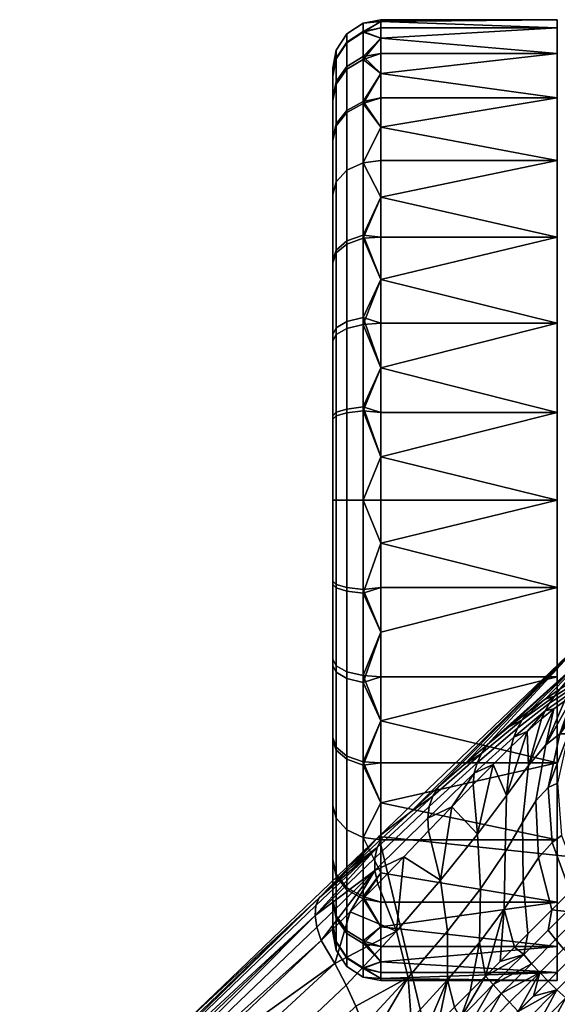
# Model space of a CAD drawing. Header units: millimetres. Extents: x -302 to 302, y -261 to 296.
# Tile 477 of 483: x 203 to 237, y 234 to 296. Entities that reach past the tile are written whole.
import ezdxf

# ---------------------------------------------------------------- set-up
doc = ezdxf.new("R2010")
doc.units = ezdxf.units.MM
for name, color, linetype in [('kolecka', 250, 'Continuous'), ('koleckadisk', 7, 'Continuous'), ('podnoz', 7, 'Continuous')]:
    doc.layers.add(name, color=color, linetype=linetype)

msp = doc.modelspace()

# ---------------------------------------------------------------- meshes
at = {"layer": 'kolecka'}
mesh = msp.add_polyface(dxfattribs=at)
corners = [(223.366, 286.58, 9.407), (224.383, 287.052, 8.935), (224.383, 282.537, 5.232), (223.366, 282.166, 5.787), (223.366, 290.326, 14.013), (224.383, 290.885, 13.646), (222.698, 289.476, 14.571), (222.698, 285.861, 10.127), (222.487, 288.553, 15.177), (222.487, 285.08, 10.907), (223.366, 293.065, 19.28), (224.383, 293.686, 19.034), (222.698, 292.119, 19.654), (222.487, 291.093, 20.061), (223.366, 294.592, 24.544), (224.383, 295.248, 24.419), (222.698, 293.593, 24.734), (222.487, 292.509, 24.941), (223.366, 295.11, 30), (224.383, 295.778, 30), (222.698, 294.093, 30), (222.487, 292.988, 30), (223.366, 294.548, 35.681), (224.383, 295.203, 35.812), (222.698, 293.551, 35.483), (222.487, 292.468, 35.267), (223.366, 292.893, 41.145), (224.383, 293.51, 41.4), (222.698, 291.953, 40.755), (222.487, 290.933, 40.333), (223.366, 290.2, 46.178), (224.383, 290.756, 46.549), (222.698, 289.354, 45.613), (222.487, 288.436, 45), (223.366, 286.58, 50.593), (224.383, 287.052, 51.065), (222.698, 285.861, 49.873), (222.487, 285.08, 49.093), (223.366, 281.975, 54.34), (224.383, 282.342, 54.898), (225.487, 284.896, 6.709), (225.487, 289.278, 11.091), (225.487, 294.829, 21.745), (225.487, 295.866, 27.304), (225.487, 294.829, 38.255), (225.487, 292.636, 43.779), (225.487, 295.866, 32.696), (225.487, 292.636, 16.221), (225.487, 284.896, 53.291), (225.487, 287.201, 51.213), (225.487, 289.278, 48.909)]
mesh.append_faces([[corners[k] for k in face] for face in [(0, 1, 2, 3), (4, 5, 1, 0), (6, 4, 0, 7), (8, 6, 7, 9), (10, 11, 5, 4), (12, 10, 4, 6), (13, 12, 6, 8), (14, 15, 11, 10), (16, 14, 10, 12), (17, 16, 12, 13), (18, 19, 15, 14), (20, 18, 14, 16), (21, 20, 16, 17), (22, 23, 19, 18), (24, 22, 18, 20), (25, 24, 20, 21), (26, 27, 23, 22), (28, 26, 22, 24), (29, 28, 24, 25), (30, 31, 27, 26), (32, 30, 26, 28), (33, 32, 28, 29), (34, 35, 31, 30), (36, 34, 30, 32), (37, 36, 32, 33), (38, 39, 35, 34), (1, 40, 2, 2), (5, 41, 1, 1), (15, 42, 11, 11), (19, 43, 15, 15), (27, 44, 23, 23), (31, 45, 27, 27), (19, 23, 46, 46), (5, 11, 47, 47), (39, 48, 35, 35), (35, 49, 50, 31)]])
mesh = msp.add_polyface(dxfattribs=at)
corners = [(236.487, 282.404, 4.89), (225.487, 282.404, 4.89), (225.487, 284.896, 6.709), (225.487, 279.766, 3.351), (225.487, 277.03, 2.106), (236.487, 277.03, 2.106), (225.487, 274.242, 1.158), (236.487, 287.201, 8.787), (225.487, 287.201, 8.787), (225.487, 289.278, 11.091), (236.487, 291.097, 13.584), (225.487, 291.097, 13.584), (225.487, 292.636, 16.221), (236.487, 293.881, 18.957), (225.487, 293.881, 18.957), (236.487, 295.487, 24.541), (225.487, 294.829, 21.745), (225.487, 295.487, 24.541), (236.487, 295.487, 35.459), (225.487, 295.866, 32.696), (225.487, 295.487, 35.459), (225.487, 295.987, 30), (236.487, 295.987, 30), (225.487, 295.866, 27.304), (236.487, 293.881, 41.043), (225.487, 294.829, 38.255), (225.487, 293.881, 41.043), (224.383, 282.537, 5.232), (224.383, 287.052, 8.935), (224.383, 290.885, 13.646), (224.383, 293.686, 19.034), (224.383, 295.248, 24.419), (224.383, 295.778, 30), (224.383, 295.203, 35.812), (224.383, 293.51, 41.4), (224.383, 290.756, 46.549), (225.487, 291.097, 46.416), (225.487, 292.636, 43.779), (225.487, 289.278, 48.909), (224.383, 287.052, 51.065), (225.487, 284.896, 53.291), (225.487, 287.201, 51.213), (224.383, 282.342, 54.898), (225.487, 282.404, 55.11), (224.383, 276.953, 57.698), (225.487, 277.03, 57.894), (225.487, 279.766, 56.649), (225.487, 274.242, 58.842), (224.383, 271.569, 59.261), (225.487, 268.683, 59.879), (225.487, 271.446, 59.499)]
mesh.append_faces([[corners[k] for k in face] for face in [(0, 1, 2, 2), (0, 3, 1, 1), (4, 5, 6, 6), (7, 2, 8, 8), (7, 8, 9, 9), (10, 11, 12, 12), (13, 12, 14, 14), (11, 10, 9, 9), (15, 16, 17, 17), (18, 19, 20, 20), (21, 22, 23, 23), (24, 25, 26, 26), (27, 2, 1, 1), (28, 8, 2, 2), (29, 11, 9, 9), (29, 12, 11, 11), (28, 9, 8, 8), (27, 1, 3, 3), (30, 16, 14, 14), (31, 17, 16, 16), (32, 21, 23, 23), (32, 19, 21, 21), (31, 23, 17, 17), (33, 25, 20, 20), (34, 26, 25, 25), (35, 36, 37, 37), (35, 38, 36, 36), (34, 37, 26, 26), (33, 20, 19, 19), (30, 14, 12, 12), (39, 40, 41, 41), (42, 43, 40, 40), (44, 45, 46, 46), (44, 47, 45, 45), (42, 46, 43, 43), (48, 49, 50, 50)]])
mesh = msp.add_polyface(dxfattribs=at)
corners = [(236.487, 265.987), (225.487, 268.683, 0.121), (225.487, 271.446, 0.501), (236.487, 271.446, 0.501), (225.487, 274.242, 1.158), (236.487, 277.03, 2.106), (225.487, 277.03, 2.106), (225.487, 279.766, 3.351), (236.487, 282.404, 4.89), (236.487, 287.201, 8.787), (225.487, 284.896, 6.709), (236.487, 291.097, 13.584), (225.487, 289.278, 11.091), (236.487, 293.881, 18.957), (225.487, 292.636, 16.221), (236.487, 295.487, 24.541), (225.487, 295.487, 24.541), (225.487, 295.866, 27.304), (236.487, 295.987, 30), (225.487, 295.987, 30), (225.487, 295.866, 32.696), (236.487, 295.487, 35.459), (225.487, 293.881, 18.957), (225.487, 294.829, 21.745), (236.487, 293.881, 41.043), (225.487, 293.881, 41.043), (225.487, 292.636, 43.779), (236.487, 291.097, 46.416), (225.487, 291.097, 46.416), (225.487, 289.278, 48.909), (236.487, 287.201, 51.213), (236.487, 282.404, 55.11), (225.487, 282.404, 55.11), (225.487, 279.766, 56.649), (236.487, 277.03, 57.894), (225.487, 277.03, 57.894), (225.487, 274.242, 58.842), (236.487, 271.446, 59.499), (225.487, 287.201, 51.213), (225.487, 284.896, 53.291), (225.487, 295.487, 35.459), (225.487, 294.829, 38.255), (225.487, 268.683, 59.879), (225.487, 265.987, 60), (236.487, 265.987, 60), (225.487, 271.446, 59.499), (236.487, 282.404, 4.89), (236.487, 271.446, 0.501), (236.487, 277.03, 2.106), (236.487, 287.201, 8.787), (236.487, 291.097, 13.584), (236.487, 295.487, 24.541), (236.487, 293.881, 18.957), (236.487, 295.487, 35.459), (236.487, 295.987, 30), (236.487, 271.446, 59.499), (236.487, 282.404, 55.11), (236.487, 277.03, 57.894), (236.487, 265.987, 60), (236.487, 260.529, 59.499), (236.487, 291.097, 46.416), (236.487, 293.881, 41.043), (236.487, 287.201, 51.213), (258.487, 249.571, 55.11), (258.487, 260.529, 59.499), (258.487, 282.404, 55.11)]
mesh.append_faces([[corners[k] for k in face] for face in [(0, 1, 2, 3), (3, 2, 4, 5), (5, 6, 7, 8), (9, 8, 10, 10), (11, 9, 12, 12), (13, 11, 14, 14), (15, 16, 17, 18), (18, 19, 20, 21), (13, 22, 23, 15), (24, 25, 26, 27), (27, 28, 29, 30), (31, 32, 33, 34), (34, 35, 36, 37), (30, 38, 39, 31), (21, 40, 41, 24), (37, 42, 43, 44), (30, 29, 38, 38), (28, 27, 26, 26), (31, 39, 32, 32), (37, 45, 42, 42), (45, 37, 36, 36), (35, 34, 33, 33), (46, 47, 48, 48), (49, 50, 46, 46), (51, 50, 52, 52), (53, 46, 51, 51), (50, 51, 46, 46), (54, 53, 51, 51), (55, 56, 57, 57), (58, 59, 55, 55), (59, 56, 55, 55), (60, 53, 61, 61), (60, 62, 56, 56), (53, 60, 56, 56), (56, 46, 53, 53), (63, 64, 65, 65)]])
mesh = msp.add_polyface(dxfattribs=at)
corners = [(223.366, 271.668, 1.439), (224.383, 271.799, 0.783), (224.383, 265.987, 0.211), (223.366, 265.987, 0.879), (222.698, 271.47, 2.436), (222.698, 265.987, 1.896), (222.487, 271.255, 3.519), (222.487, 265.987, 3), (223.366, 277.132, 3.095), (224.383, 277.388, 2.477), (222.698, 276.743, 4.034), (222.487, 276.32, 5.054), (223.366, 282.166, 5.787), (224.383, 282.537, 5.232), (222.698, 281.601, 6.633), (222.487, 280.988, 7.551), (222.698, 285.861, 10.127), (223.366, 286.58, 9.407), (222.487, 285.08, 10.907), (222.698, 281.417, 53.49), (223.366, 281.975, 54.34), (223.366, 286.58, 50.593), (222.698, 285.861, 49.873), (222.487, 280.81, 52.567), (222.487, 285.08, 49.093), (223.366, 276.707, 57.077), (224.383, 276.953, 57.698), (224.383, 282.342, 54.898), (222.698, 276.333, 56.131), (222.487, 275.926, 55.104), (223.366, 271.444, 58.605), (224.383, 271.569, 59.261), (222.698, 271.253, 57.606), (222.487, 271.046, 56.521), (223.366, 265.987, 59.122), (224.383, 265.987, 59.79), (222.698, 265.987, 58.105), (222.487, 265.987, 57.001), (225.487, 268.683, 0.121), (225.487, 265.987), (225.487, 271.446, 0.501), (225.487, 277.03, 2.106), (225.487, 274.242, 1.158), (225.487, 279.766, 3.351), (225.487, 279.766, 56.649), (225.487, 265.987, 60), (225.487, 268.683, 59.879), (225.487, 274.242, 58.842), (225.487, 271.446, 59.499)]
mesh.append_faces([[corners[k] for k in face] for face in [(0, 1, 2, 3), (4, 0, 3, 5), (6, 4, 5, 7), (8, 9, 1, 0), (10, 8, 0, 4), (11, 10, 4, 6), (12, 13, 9, 8), (14, 12, 8, 10), (15, 14, 10, 11), (16, 17, 12, 14), (18, 16, 14, 15), (19, 20, 21, 22), (23, 19, 22, 24), (25, 26, 27, 20), (28, 25, 20, 19), (29, 28, 19, 23), (30, 31, 26, 25), (32, 30, 25, 28), (33, 32, 28, 29), (34, 35, 31, 30), (36, 34, 30, 32), (37, 36, 32, 33), (2, 38, 39, 39), (1, 40, 38, 38), (9, 41, 42, 42), (9, 43, 41, 41), (1, 42, 40, 40), (1, 38, 2, 2), (9, 42, 1, 1), (9, 13, 43, 43), (26, 44, 27, 27), (45, 46, 35, 35), (31, 35, 46, 46), (47, 26, 31, 31), (48, 47, 31, 31)]])
mesh = msp.add_polyface(dxfattribs=at)
corners = [(225.487, 268.683, 0.121), (236.487, 265.987), (225.487, 265.987), (225.487, 265.987, 60), (225.487, 263.292, 59.879), (236.487, 265.987, 60), (236.487, 260.529, 59.499), (225.487, 260.529, 59.499), (225.487, 257.733, 58.842), (225.487, 254.945, 57.894), (236.487, 254.945, 57.894), (236.487, 254.945, 2.106), (225.487, 254.945, 2.106), (225.487, 257.733, 1.158), (236.487, 260.529, 0.501), (225.487, 260.529, 0.501), (225.487, 263.292, 0.121), (223.366, 260.306, 58.561), (224.383, 260.176, 59.216), (224.383, 265.987, 59.79), (223.366, 265.987, 59.122), (222.698, 260.505, 57.563), (222.698, 265.987, 58.105), (222.487, 260.72, 56.48), (222.487, 265.987, 57.001), (223.366, 254.843, 56.906), (224.383, 254.587, 57.523), (222.698, 255.232, 55.966), (222.487, 255.655, 54.946), (223.366, 260.531, 1.395), (224.383, 260.406, 0.738), (224.383, 255.022, 2.302), (223.366, 255.268, 2.923), (222.698, 260.722, 2.394), (222.698, 255.642, 3.869), (222.487, 260.929, 3.478), (222.487, 256.049, 4.895), (223.366, 265.987, 0.879), (224.383, 265.987, 0.211), (222.698, 265.987, 1.896), (222.487, 265.987, 3), (236.487, 271.446, 0.501), (236.487, 249.571, 4.89), (236.487, 260.529, 0.501), (236.487, 249.571, 55.11), (236.487, 282.404, 4.89), (236.487, 282.404, 55.11), (236.487, 260.529, 59.499), (236.487, 265.987)]
mesh.append_faces([[corners[k] for k in face] for face in [(0, 1, 2, 2), (3, 4, 5, 5), (6, 5, 4, 4), (6, 4, 7, 7), (6, 8, 9, 10), (6, 7, 8, 8), (11, 12, 13, 14), (14, 15, 16, 1), (14, 13, 15, 15), (1, 16, 2, 2), (17, 18, 19, 20), (21, 17, 20, 22), (23, 21, 22, 24), (25, 26, 18, 17), (27, 25, 17, 21), (28, 27, 21, 23), (29, 30, 31, 32), (33, 29, 32, 34), (35, 33, 34, 36), (37, 38, 30, 29), (39, 37, 29, 33), (40, 39, 33, 35), (18, 7, 4, 4), (18, 8, 7, 7), (26, 9, 8, 8), (18, 4, 19, 19), (26, 8, 18, 18), (30, 15, 13, 13), (38, 2, 16, 16), (38, 16, 15, 30), (13, 31, 30, 30), (3, 19, 4, 4), (41, 42, 43, 43), (44, 42, 45, 45), (44, 46, 47, 47), (48, 41, 43, 43)]])
mesh = msp.add_polyface(dxfattribs=at)
corners = [(236.487, 282.404, 4.89), (236.487, 282.404, 55.11), (236.487, 249.571, 55.11), (236.487, 271.446, 0.501), (236.487, 249.571, 4.89), (258.487, 260.529, 59.499), (269.487, 263.292, 59.879), (258.487, 265.987, 60), (258.487, 254.945, 57.894), (269.487, 254.945, 57.894), (269.487, 257.733, 58.842), (258.487, 249.571, 55.11), (269.487, 252.208, 56.649), (258.487, 244.774, 51.213), (269.487, 247.078, 53.291), (269.487, 249.571, 55.11), (269.487, 244.774, 51.213), (258.487, 240.877, 46.416), (269.487, 242.697, 48.909), (258.487, 238.094, 41.043), (269.487, 239.339, 43.779), (269.487, 240.877, 46.416), (258.487, 236.488, 35.459), (258.487, 235.987, 30), (269.487, 236.109, 32.696), (269.487, 236.488, 35.459), (258.487, 236.488, 24.541), (269.487, 236.109, 27.304), (269.487, 235.987, 30), (269.487, 237.146, 38.255), (269.487, 238.094, 41.043), (258.487, 238.094, 18.957), (258.487, 240.877, 13.584), (269.487, 239.339, 16.221), (269.487, 238.094, 18.957), (258.487, 244.774, 8.787), (269.487, 244.774, 8.787), (269.487, 242.697, 11.091), (258.487, 249.571, 4.89), (258.487, 254.945, 2.106), (269.487, 252.208, 3.351), (269.487, 249.571, 4.89), (258.487, 260.529, 0.501), (269.487, 257.733, 1.158), (269.487, 254.945, 2.106), (269.487, 247.078, 6.709), (269.487, 237.146, 21.745), (269.487, 236.488, 24.541), (258.487, 265.987), (269.487, 263.292, 0.121), (269.487, 260.529, 0.501), (269.487, 240.877, 13.584), (258.487, 249.571, 4.89), (258.487, 240.877, 13.584), (258.487, 236.488, 24.541), (258.487, 238.094, 18.957), (258.487, 244.774, 8.787), (258.487, 271.446, 0.501), (258.487, 260.529, 0.501), (258.487, 254.945, 2.106), (258.487, 249.571, 55.11), (258.487, 282.404, 4.89), (258.487, 236.488, 35.459), (258.487, 240.877, 46.416), (258.487, 238.094, 41.043), (258.487, 235.987, 30), (258.487, 244.774, 51.213), (258.487, 254.945, 57.894), (258.487, 260.529, 59.499), (258.487, 265.987, 60), (258.487, 271.446, 59.499)]
mesh.append_faces([[corners[k] for k in face] for face in [(0, 1, 2, 2), (3, 0, 4, 4), (5, 6, 7, 7), (5, 8, 9, 10), (8, 11, 12, 9), (11, 13, 14, 15), (16, 14, 13, 13), (13, 17, 18, 16), (17, 19, 20, 21), (22, 23, 24, 25), (23, 26, 27, 28), (19, 22, 29, 30), (31, 32, 33, 34), (32, 35, 36, 37), (38, 39, 40, 41), (39, 42, 43, 44), (35, 38, 45, 36), (26, 31, 46, 47), (42, 48, 49, 50), (25, 29, 22, 22), (37, 51, 32, 32), (52, 53, 54, 54), (53, 55, 54, 54), (52, 56, 53, 53), (57, 58, 52, 52), (58, 59, 52, 52), (54, 60, 52, 52), (60, 61, 52, 52), (60, 62, 63, 63), (62, 64, 63, 63), (62, 54, 65, 65), (60, 63, 66, 66), (60, 67, 68, 68), (62, 60, 54, 54), (69, 70, 68, 68)]])
mesh = msp.add_polyface(dxfattribs=at)
corners = [(236.487, 254.945, 57.894), (225.487, 254.945, 57.894), (225.487, 252.208, 56.649), (236.487, 249.571, 55.11), (225.487, 249.571, 55.11), (225.487, 247.078, 53.291), (236.487, 244.774, 51.213), (225.487, 244.774, 51.213), (236.487, 249.571, 4.89), (225.487, 249.571, 4.89), (225.487, 252.208, 3.351), (236.487, 254.945, 2.106), (236.487, 244.774, 8.787), (225.487, 244.774, 8.787), (225.487, 247.078, 6.709), (225.487, 254.945, 2.106), (223.366, 249.809, 54.213), (224.383, 249.438, 54.768), (224.383, 254.587, 57.523), (223.366, 254.843, 56.906), (222.698, 250.374, 53.367), (222.698, 255.232, 55.966), (222.487, 250.988, 52.449), (222.487, 255.655, 54.946), (223.366, 245.395, 50.593), (224.383, 244.922, 51.065), (222.698, 246.114, 49.873), (222.487, 246.895, 49.092), (223.366, 250, 5.66), (224.383, 249.633, 5.102), (224.383, 244.922, 8.935), (223.366, 245.395, 9.407), (222.698, 250.558, 6.51), (222.698, 246.114, 10.127), (222.487, 251.164, 7.433), (222.487, 246.895, 10.907), (223.366, 255.268, 2.923), (224.383, 255.022, 2.302), (222.698, 255.642, 3.869), (222.487, 256.049, 4.895), (225.487, 257.733, 1.158), (236.487, 249.571, 4.89), (236.487, 240.877, 13.584), (236.487, 244.774, 8.787), (236.487, 260.529, 0.501), (236.487, 254.945, 2.106), (236.487, 236.488, 24.541), (236.487, 249.571, 55.11), (236.487, 260.529, 59.499), (236.487, 254.945, 57.894)]
mesh.append_faces([[corners[k] for k in face] for face in [(0, 1, 2, 3), (3, 4, 5, 6), (3, 2, 4, 4), (7, 6, 5, 5), (8, 9, 10, 11), (12, 13, 14, 8), (11, 10, 15, 15), (9, 8, 14, 14), (16, 17, 18, 19), (20, 16, 19, 21), (22, 20, 21, 23), (24, 25, 17, 16), (26, 24, 16, 20), (27, 26, 20, 22), (28, 29, 30, 31), (32, 28, 31, 33), (34, 32, 33, 35), (36, 37, 29, 28), (38, 36, 28, 32), (39, 38, 32, 34), (18, 2, 1, 1), (17, 4, 2, 2), (25, 7, 5, 5), (17, 5, 4, 4), (25, 5, 17, 17), (18, 17, 2, 2), (29, 9, 14, 14), (29, 10, 9, 9), (37, 40, 15, 15), (37, 15, 10, 10), (29, 14, 13, 30), (37, 10, 29, 29), (41, 42, 43, 43), (44, 41, 45, 45), (46, 41, 47, 47), (47, 48, 49, 49)]])
mesh = msp.add_polyface(dxfattribs=at)
corners = [(236.487, 244.774, 51.213), (225.487, 244.774, 51.213), (225.487, 242.697, 48.909), (236.487, 240.877, 46.416), (225.487, 240.877, 46.416), (225.487, 239.339, 43.779), (236.487, 238.094, 41.043), (236.487, 236.488, 35.459), (225.487, 236.488, 35.459), (225.487, 236.109, 32.696), (236.487, 235.987, 30), (225.487, 235.987, 30), (225.487, 236.109, 27.304), (236.487, 236.488, 24.541), (225.487, 238.094, 41.043), (225.487, 237.146, 38.255), (236.487, 238.094, 18.957), (225.487, 238.094, 18.957), (225.487, 239.339, 16.221), (236.487, 240.877, 13.584), (225.487, 242.697, 11.091), (225.487, 244.774, 8.787), (236.487, 244.774, 8.787), (225.487, 236.488, 24.541), (225.487, 237.146, 21.745), (225.487, 240.877, 13.584), (224.383, 241.089, 46.354), (224.383, 236.726, 35.582), (224.383, 236.197, 30), (224.383, 236.771, 24.188), (224.383, 238.465, 18.6), (224.383, 241.219, 13.451), (224.383, 244.922, 8.935), (224.383, 238.289, 40.966), (236.487, 249.571, 4.89), (236.487, 236.488, 24.541), (236.487, 240.877, 13.584), (236.487, 238.094, 18.957), (236.487, 249.571, 55.11), (236.487, 240.877, 46.416), (236.487, 236.488, 35.459), (236.487, 238.094, 41.043), (236.487, 235.987, 30), (236.487, 244.774, 51.213)]
mesh.append_faces([[corners[k] for k in face] for face in [(0, 1, 2, 3), (3, 4, 5, 6), (7, 8, 9, 10), (10, 11, 12, 13), (6, 14, 15, 7), (16, 17, 18, 19), (19, 20, 21, 22), (13, 23, 24, 16), (3, 2, 4, 4), (6, 5, 14, 14), (10, 9, 11, 11), (13, 12, 23, 23), (8, 7, 15, 15), (19, 18, 25, 25), (20, 19, 25, 25), (17, 16, 24, 24), (26, 4, 2, 2), (27, 8, 15, 15), (27, 9, 8, 8), (28, 12, 11, 11), (29, 23, 12, 12), (28, 11, 9, 9), (30, 17, 24, 24), (30, 18, 17, 17), (31, 20, 25, 25), (32, 21, 20, 20), (31, 25, 18, 18), (29, 24, 23, 23), (33, 15, 14, 14), (34, 35, 36, 36), (36, 35, 37, 37), (38, 39, 40, 40), (40, 39, 41, 41), (40, 42, 35, 35), (38, 43, 39, 39), (40, 35, 38, 38)]])
mesh = msp.add_polyface(dxfattribs=at)
corners = [(223.366, 241.648, 45.988), (224.383, 241.089, 46.354), (224.383, 244.922, 51.065), (223.366, 245.395, 50.593), (222.698, 242.498, 45.429), (222.698, 246.114, 49.873), (222.487, 243.421, 44.823), (222.487, 246.895, 49.092), (223.366, 238.911, 40.72), (224.383, 238.289, 40.966), (222.698, 239.856, 40.345), (222.487, 240.883, 39.939), (223.366, 237.382, 35.456), (224.383, 236.726, 35.582), (222.698, 238.381, 35.266), (222.487, 239.466, 35.059), (223.366, 236.865, 30), (224.383, 236.197, 30), (222.698, 237.882, 30), (222.487, 238.987, 30), (223.366, 237.427, 24.319), (224.383, 236.771, 24.188), (222.698, 238.424, 24.517), (222.487, 239.507, 24.733), (223.366, 239.082, 18.855), (224.383, 238.465, 18.6), (222.698, 240.021, 19.245), (222.487, 241.042, 19.667), (223.366, 241.775, 13.822), (224.383, 241.219, 13.451), (222.698, 242.62, 14.387), (222.487, 243.538, 15), (223.366, 245.395, 9.407), (224.383, 244.922, 8.935), (222.698, 246.114, 10.127), (222.487, 246.895, 10.907), (225.487, 242.697, 48.909), (225.487, 244.774, 51.213), (225.487, 239.339, 43.779), (225.487, 240.877, 46.416), (225.487, 238.094, 41.043), (225.487, 237.146, 38.255), (225.487, 236.109, 32.696), (225.487, 237.146, 21.745), (225.487, 239.339, 16.221), (225.487, 236.109, 27.304), (225.487, 242.697, 11.091)]
mesh.append_faces([[corners[k] for k in face] for face in [(0, 1, 2, 3), (4, 0, 3, 5), (6, 4, 5, 7), (8, 9, 1, 0), (10, 8, 0, 4), (11, 10, 4, 6), (12, 13, 9, 8), (14, 12, 8, 10), (15, 14, 10, 11), (16, 17, 13, 12), (18, 16, 12, 14), (19, 18, 14, 15), (20, 21, 17, 16), (22, 20, 16, 18), (23, 22, 18, 19), (24, 25, 21, 20), (26, 24, 20, 22), (27, 26, 22, 23), (28, 29, 25, 24), (30, 28, 24, 26), (31, 30, 26, 27), (32, 33, 29, 28), (34, 32, 28, 30), (35, 34, 30, 31), (2, 36, 37, 37), (1, 38, 39, 39), (9, 40, 38, 38), (1, 36, 2, 2), (13, 41, 9, 9), (17, 42, 13, 13), (25, 43, 21, 21), (29, 44, 25, 25), (17, 21, 45, 45), (1, 9, 38, 38), (46, 29, 33, 33)]])
at = {"layer": 'koleckadisk'}
mesh = msp.add_polyface(dxfattribs=at)
corners = [(272.487, 239.507, 24.733), (272.487, 241.042, 19.667), (272.487, 243.538, 15), (272.487, 238.987, 30), (272.487, 239.466, 35.059), (272.487, 251.164, 7.433), (272.487, 256.049, 4.895), (272.487, 260.929, 3.478), (272.487, 246.895, 10.907), (272.487, 260.72, 56.48), (272.487, 280.987, 7.551), (272.487, 243.421, 44.823), (272.487, 240.883, 39.939), (272.487, 250.988, 52.449), (272.487, 246.895, 49.092), (272.487, 255.655, 54.946), (272.487, 265.987, 57.001), (272.487, 271.046, 56.521), (272.487, 271.255, 3.519), (272.487, 276.32, 5.054), (272.487, 288.553, 15.177), (272.487, 292.508, 24.941), (272.487, 291.093, 20.061), (272.487, 285.08, 10.907), (272.487, 292.468, 35.267), (272.487, 280.81, 52.567), (272.487, 288.436, 45), (272.487, 285.08, 49.093), (272.487, 275.926, 55.104), (272.487, 290.933, 40.333), (272.487, 292.988, 30), (272.487, 265.987, 3), (222.487, 239.507, 24.733), (222.487, 243.538, 15), (222.487, 241.042, 19.667), (222.487, 238.987, 30), (222.487, 239.466, 35.059), (222.487, 251.164, 7.433), (222.487, 260.929, 3.478), (222.487, 256.049, 4.895), (222.487, 246.895, 10.907), (222.487, 260.72, 56.48), (222.487, 280.987, 7.551), (222.487, 243.421, 44.823), (222.487, 240.883, 39.939), (222.487, 246.895, 49.092), (222.487, 250.988, 52.449), (222.487, 255.655, 54.946), (222.487, 265.987, 57.001), (222.487, 271.046, 56.521), (222.487, 271.255, 3.519), (222.487, 276.32, 5.054), (222.487, 292.508, 24.941), (222.487, 288.553, 15.177), (222.487, 291.093, 20.061), (222.487, 285.08, 10.907), (222.487, 292.468, 35.267), (222.487, 280.81, 52.567), (222.487, 285.08, 49.093), (222.487, 288.436, 45), (222.487, 275.926, 55.104), (222.487, 290.933, 40.333), (222.487, 292.988, 30), (222.487, 265.987, 3)]
mesh.append_faces([[corners[k] for k in face] for face in [(0, 1, 2, 2), (3, 0, 4, 4), (5, 0, 2, 2), (5, 6, 7, 7), (4, 0, 5, 5), (5, 2, 8, 8), (9, 5, 10, 10), (11, 12, 4, 4), (11, 13, 14, 14), (13, 11, 4, 4), (9, 15, 13, 13), (5, 13, 4, 4), (5, 9, 13, 13), (16, 9, 17, 17), (7, 18, 5, 5), (10, 5, 18, 18), (18, 19, 10, 10), (10, 17, 9, 9), (10, 20, 21, 21), (20, 22, 21, 21), (23, 20, 10, 10), (10, 21, 24, 24), (25, 26, 27, 27), (25, 28, 17, 17), (10, 25, 17, 17), (10, 26, 25, 25), (24, 29, 26, 26), (10, 24, 26, 26), (24, 21, 30, 30), (31, 18, 7, 7), (32, 33, 34, 34), (35, 36, 32, 32), (37, 33, 32, 32), (37, 38, 39, 39), (36, 37, 32, 32), (37, 40, 33, 33), (41, 42, 37, 37), (43, 36, 44, 44), (43, 45, 46, 46), (46, 36, 43, 43), (41, 46, 47, 47), (37, 36, 46, 46), (37, 46, 41, 41), (48, 49, 41, 41), (38, 37, 50, 50), (42, 50, 37, 37), (50, 42, 51, 51), (42, 41, 49, 49), (42, 52, 53, 53), (53, 52, 54, 54), (55, 42, 53, 53), (42, 56, 52, 52), (57, 58, 59, 59), (57, 49, 60, 60), (42, 49, 57, 57), (42, 57, 59, 59), (56, 59, 61, 61), (42, 59, 56, 56), (56, 62, 52, 52), (63, 38, 50, 50)]])
at = {"layer": 'podnoz'}
mesh = msp.add_polyface(dxfattribs=at)
corners = [(229.649, 239.057, 88.133), (227.179, 236.175, 91.219), (226.464, 239.061, 95.925), (229.215, 242.245, 92.372), (231.712, 241.705, 84.602), (231.522, 245.116, 88.29), (233.239, 243.997, 80.738), (233.332, 247.537, 83.791), (233.188, 240.426, 77.675), (231.637, 238.345, 80.699), (234.32, 245.846, 76.642), (234.706, 249.406, 78.992), (234.366, 242.209, 74.44), (223.567, 240.271, 101.593), (225.29, 242.021, 99.908), (222.6, 237.052, 101.074), (226.922, 243.713, 98.082), (229.909, 246.834, 93.99), (228.463, 245.325, 96.11), (231.255, 248.223, 91.727), (232.494, 249.478, 89.328), (233.619, 250.585, 86.804), (234.627, 251.533, 84.168), (234.66, 238.903, 72.589), (233.819, 238.062, 73.736), (228.498, 246.841, 97.749), (228.407, 246.115, 96.898), (225.114, 242.855, 100.801), (225.104, 243.617, 101.783), (228.719, 247.49, 98.64), (225.245, 244.285, 102.823), (231.492, 249.573, 93.079), (231.32, 248.924, 92.385), (231.759, 250.165, 93.794), (234.016, 251.738, 87.857), (233.787, 251.181, 87.323), (234.305, 252.256, 88.401), (221.754, 238.488, 103.139), (221.375, 240.032, 105.162), (225.543, 244.85, 103.87), (227.36, 246.522, 101.785), (221.628, 241.148, 107.466), (223.63, 243.057, 105.762), (229.08, 248.07, 99.504), (230.68, 249.473, 97.05), (232.146, 250.72, 94.452), (233.48, 251.813, 91.717), (225.359, 244.974, 106.703), (238.145, 257.231, 96.487), (212.574, 232.714, 116.917), (229.154, 229.154, 111.783), (243.094, 243.094, 100.391), (225.359, 244.974, 106.703), (221.423, 240.655, 106.292), (221.482, 239.304, 104.102)]
mesh.append_faces([[corners[k] for k in face] for face in [(0, 1, 2, 3), (4, 0, 3, 5), (6, 4, 5, 7), (8, 9, 4, 6), (10, 6, 7, 11), (12, 8, 6, 10), (2, 13, 14, 14), (2, 15, 13, 13), (2, 14, 16, 16), (17, 3, 18, 18), (19, 5, 17, 17), (16, 3, 2, 2), (18, 3, 16, 16), (3, 17, 5, 5), (5, 19, 20, 20), (21, 7, 20, 20), (22, 7, 21, 21), (8, 12, 23, 24), (7, 5, 20, 20), (25, 26, 27, 28), (29, 25, 28, 30), (31, 32, 26, 25), (33, 31, 25, 29), (34, 35, 32, 31), (36, 34, 31, 33), (27, 13, 37, 37), (27, 14, 13, 13), (26, 18, 16, 27), (14, 27, 16, 16), (32, 19, 17, 17), (32, 20, 19, 19), (32, 17, 26, 26), (35, 21, 20, 32), (22, 21, 35, 35), (18, 26, 17, 17), (30, 28, 38, 38), (27, 38, 28, 28), (30, 39, 40, 29), (30, 41, 42, 42), (39, 30, 42, 42), (29, 43, 44, 33), (33, 45, 46, 36), (45, 33, 44, 44), (40, 43, 29, 29), (47, 48, 40, 40), (49, 47, 41, 41), (41, 47, 42, 42), (48, 43, 40, 40), (47, 39, 42, 42), (39, 47, 40, 40), (44, 43, 48, 48), (50, 51, 52, 52), (30, 53, 41, 41), (30, 38, 53, 53), (27, 37, 54, 54), (27, 54, 38, 38)]])
mesh = msp.add_polyface(dxfattribs=at)
corners = [(235.162, 247.21, 72.473), (234.32, 245.846, 76.642), (234.706, 249.406, 78.992), (235.777, 250.692, 74.047), (235.33, 243.64, 71.097), (234.366, 242.209, 74.44), (235.938, 248.027, 68.264), (236.651, 251.386, 69.039), (236.192, 244.607, 67.624), (233.332, 247.537, 83.791), (234.627, 251.533, 84.168), (235.516, 252.32, 81.439), (236.287, 252.949, 78.633), (237.493, 253.737, 72.859), (237.941, 253.913, 69.922), (236.944, 253.42, 75.767), (238.293, 253.962, 66.965), (238.551, 253.9, 64), (236.158, 240.4, 70.06), (234.66, 238.903, 72.589), (236.519, 248.312, 64), (236.765, 245.032, 64), (237.3, 241.542, 67.186), (237.883, 242.125, 64), (236.022, 253.296, 82.207), (235.754, 252.821, 81.819), (233.787, 251.181, 87.323), (234.016, 251.738, 87.857), (236.323, 253.747, 82.598), (234.305, 252.256, 88.401), (237.522, 254.273, 76.269), (237.224, 253.856, 76.016), (237.838, 254.675, 76.523), (238.559, 254.713, 70.17), (238.241, 254.321, 70.045), (238.889, 255.092, 70.296), (233.48, 251.813, 91.717), (234.686, 252.758, 88.853), (235.747, 253.544, 85.923), (236.68, 254.187, 82.915), (237.49, 254.693, 79.843), (238.182, 255.07, 76.72), (238.762, 255.325, 73.561), (238.721, 256.63, 85.658), (239.298, 256.028, 74.829), (232.146, 250.72, 94.452), (238.145, 257.231, 96.487), (230.68, 249.473, 97.05), (237.552, 239.693, 68.801), (237.1, 240.297, 68.849), (237.893, 241.092, 66.434), (238.333, 240.477, 66.405), (238.04, 239.114, 68.772), (238.814, 239.89, 66.387), (236.397, 238.535, 71.159), (235.929, 239.123, 71.215), (238.275, 241.476, 64), (225.359, 244.974, 106.703), (243.094, 243.094, 100.391), (238.145, 257.231, 96.487), (237.197, 251.376, 64)]
mesh.append_faces([[corners[k] for k in face] for face in [(0, 1, 2, 3), (4, 5, 1, 0), (6, 0, 3, 7), (8, 4, 0, 6), (9, 10, 2, 2), (11, 2, 10, 10), (3, 2, 12, 12), (11, 12, 2, 2), (7, 13, 14, 14), (3, 15, 13, 13), (7, 3, 13, 13), (7, 16, 17, 17), (7, 14, 16, 16), (12, 15, 3, 3), (18, 19, 5, 4), (8, 6, 20, 21), (18, 4, 8, 22), (21, 23, 22, 8), (24, 25, 26, 27), (28, 24, 27, 29), (30, 31, 25, 24), (32, 30, 24, 28), (33, 34, 31, 30), (35, 33, 30, 32), (36, 37, 29, 29), (25, 11, 10, 10), (25, 12, 11, 11), (31, 15, 12, 25), (34, 14, 13, 31), (15, 31, 13, 13), (34, 16, 14, 14), (38, 29, 37, 37), (38, 28, 29, 29), (28, 39, 40, 32), (28, 38, 39, 39), (32, 40, 41, 41), (41, 42, 32, 32), (10, 26, 25, 25), (43, 44, 40, 40), (43, 36, 45, 45), (46, 43, 45, 45), (43, 40, 39, 39), (43, 38, 37, 37), (38, 43, 39, 39), (43, 37, 36, 36), (45, 47, 46, 46), (48, 49, 50, 51), (52, 48, 51, 53), (54, 55, 49, 48), (23, 56, 50, 22), (50, 49, 22, 22), (18, 49, 55, 55), (22, 49, 18, 18), (57, 58, 59, 59), (6, 7, 60, 60), (6, 60, 20, 20), (7, 17, 60, 60)]])
mesh = msp.add_polyface(dxfattribs=at)
corners = [(231.263, 227.02, 80.088), (229.58, 229.581, 79.749), (232.299, 228.057, 79.327), (228.321, 228.321, 80.655), (232.02, 232.02, 77.729), (232.553, 231.491, 77.734), (230.814, 230.814, 78.775), (233.089, 230.967, 77.748), (233.628, 230.448, 77.771), (233.319, 229.077, 78.524), (229.652, 236.022, 83.468), (227.384, 233.544, 85.907), (227.179, 236.175, 91.219), (229.649, 239.057, 88.133), (231.637, 238.345, 80.699), (231.712, 241.705, 84.602), (222.6, 237.052, 101.074), (221.754, 238.488, 103.139), (223.567, 240.271, 101.593), (226.464, 239.061, 95.925), (223.324, 235.68, 98.807), (223.924, 234.377, 96.347), (224.395, 233.151, 93.704), (224.731, 232.01, 90.888), (224.933, 230.958, 87.908), (224.992, 230.003, 84.775), (225.97, 230.213, 80.811), (224.908, 229.15, 81.498), (227.021, 231.263, 80.088), (228.057, 232.299, 79.327), (231.059, 235.302, 76.778), (230.078, 234.321, 77.676), (229.076, 233.319, 78.524), (232.013, 236.256, 75.826), (233.188, 240.426, 77.675), (204.269, 220.124, 115.938), (213.018, 230.154, 110.049), (204.058, 222.635, 117.901), (204.056, 223.434, 118.868), (221.375, 240.032, 105.162), (204.206, 224.127, 119.901), (204.38, 224.59, 121.066), (221.628, 241.148, 107.466), (212.574, 232.714, 116.917), (230.448, 233.628, 77.771), (231.059, 235.302, 76.778), (232.013, 236.256, 75.826), (230.078, 234.321, 77.676), (228.057, 232.299, 79.327), (229.076, 233.319, 78.524), (225.97, 230.213, 80.811), (227.021, 231.263, 80.088), (224.908, 229.15, 81.498), (227.039, 227.039, 81.498), (231.491, 232.553, 77.734), (230.968, 233.089, 77.748), (233.051, 233.051, 76.749), (225.359, 244.974, 106.703), (212.574, 232.714, 116.917), (229.154, 229.154, 111.783), (221.423, 240.655, 106.292), (221.482, 239.304, 104.102), (232.502, 235.73, 75.802), (233.005, 235.175, 75.764)]
mesh.append_faces([[corners[k] for k in face] for face in [(0, 1, 2, 2), (3, 1, 0, 0), (4, 5, 6, 6), (5, 7, 6, 6), (7, 8, 6, 6), (8, 9, 6, 6), (1, 6, 2, 2), (10, 11, 12, 13), (14, 10, 13, 15), (16, 17, 18, 18), (19, 20, 16, 16), (19, 12, 21, 20), (22, 21, 12, 12), (23, 11, 24, 24), (25, 24, 11, 11), (26, 27, 25, 25), (25, 11, 26, 26), (28, 26, 11, 11), (23, 22, 12, 12), (11, 10, 29, 28), (11, 23, 12, 12), (10, 14, 30, 31), (10, 32, 29, 29), (31, 32, 10, 10), (30, 14, 33, 33), (34, 33, 14, 14), (35, 36, 16, 16), (17, 16, 36, 36), (37, 17, 36, 36), (37, 38, 39, 39), (40, 41, 42, 42), (42, 41, 43, 43), (44, 45, 46, 46), (44, 47, 45, 45), (48, 49, 6, 6), (50, 51, 3, 3), (52, 50, 53, 53), (51, 48, 1, 1), (44, 49, 47, 47), (3, 51, 1, 1), (4, 6, 54, 54), (54, 6, 55, 55), (56, 4, 54, 54), (55, 6, 44, 44), (44, 6, 49, 49), (1, 48, 6, 6), (53, 50, 3, 3), (57, 58, 59, 59), (40, 42, 60, 60), (40, 60, 39, 39), (37, 61, 17, 17), (37, 39, 61, 61), (55, 44, 62, 62), (46, 62, 44, 44), (54, 55, 63, 63), (62, 63, 55, 55)]])
mesh = msp.add_polyface(dxfattribs=at)
corners = [(239.057, 229.649, 88.133), (242.245, 229.215, 92.372), (239.061, 226.463, 95.925), (236.175, 227.179, 91.219), (241.705, 231.712, 84.602), (245.116, 231.523, 88.29), (238.345, 231.636, 80.699), (236.022, 229.653, 83.468), (243.997, 233.239, 80.738), (247.537, 233.332, 83.791), (240.426, 233.188, 77.675), (245.846, 234.32, 76.642), (249.406, 234.706, 78.992), (242.209, 234.366, 74.44), (247.21, 235.163, 72.473), (250.692, 235.778, 74.047), (243.64, 235.33, 71.097), (248.027, 235.938, 68.264), (251.386, 236.651, 69.039), (244.607, 236.193, 67.624), (246.834, 229.91, 93.99), (245.325, 228.463, 96.11), (248.223, 231.255, 91.727), (243.713, 226.922, 98.082), (249.478, 232.494, 89.328), (250.585, 233.619, 86.804), (251.533, 234.626, 84.168), (238.062, 233.82, 73.736), (238.903, 234.66, 72.589), (240.4, 236.158, 70.06), (245.032, 236.765, 64), (248.312, 236.518, 64), (241.542, 237.3, 67.186), (242.125, 237.883, 64), (249.573, 231.492, 93.079), (246.841, 228.498, 97.749), (246.115, 228.407, 96.898), (248.924, 231.32, 92.385), (250.165, 231.759, 93.794), (247.49, 228.719, 98.64), (251.738, 234.016, 87.857), (251.181, 233.787, 87.323), (249.473, 230.68, 97.05), (248.07, 229.08, 99.504), (250.72, 232.146, 94.452), (246.522, 227.36, 101.785), (257.231, 238.144, 96.487), (239.693, 237.552, 68.801), (240.477, 238.333, 66.405), (241.092, 237.892, 66.434), (240.297, 237.099, 68.849), (239.114, 238.04, 68.772), (239.89, 238.814, 66.387), (238.535, 236.397, 71.159), (239.123, 235.928, 71.215), (237.967, 236.895, 71.125), (241.476, 238.275, 64), (240.855, 238.711, 64), (238.903, 234.66, 72.589), (237.6, 234.409, 73.505), (240.266, 239.19, 64), (239.334, 239.334, 66.381), (239.709, 239.709, 64), (238.562, 238.562, 68.762), (237.418, 237.418, 71.114), (229.154, 229.154, 111.783), (244.974, 225.359, 106.703), (243.094, 243.094, 100.391), (257.231, 238.144, 96.487), (251.376, 237.198, 64), (238.814, 239.89, 66.387), (238.04, 239.114, 68.772)]
mesh.append_faces([[corners[k] for k in face] for face in [(0, 1, 2, 3), (4, 5, 1, 0), (6, 4, 0, 7), (8, 9, 5, 4), (10, 8, 4, 6), (11, 12, 9, 8), (13, 11, 8, 10), (14, 15, 12, 11), (16, 14, 11, 13), (17, 18, 15, 14), (19, 17, 14, 16), (20, 21, 1, 1), (22, 20, 5, 5), (21, 23, 1, 1), (1, 5, 20, 20), (5, 24, 22, 22), (25, 24, 9, 9), (26, 25, 9, 9), (9, 12, 26, 26), (10, 27, 28, 13), (29, 16, 13, 28), (19, 30, 31, 17), (29, 32, 19, 16), (30, 19, 32, 33), (9, 24, 5, 5), (34, 35, 36, 37), (38, 39, 35, 34), (40, 34, 37, 41), (37, 20, 22, 22), (37, 22, 24, 24), (37, 36, 20, 20), (41, 37, 24, 25), (21, 20, 36, 36), (39, 38, 42, 43), (44, 42, 38, 38), (45, 39, 43, 43), (46, 45, 43, 43), (47, 48, 49, 50), (51, 52, 48, 47), (53, 47, 50, 54), (55, 51, 47, 53), (33, 32, 49, 56), (57, 56, 49, 48), (49, 32, 50, 50), (29, 58, 59, 54), (29, 54, 50, 50), (32, 29, 50, 50), (48, 52, 60, 57), (61, 62, 60, 52), (52, 51, 63, 61), (51, 55, 64, 63), (65, 66, 67, 67), (66, 68, 67, 67), (17, 69, 18, 18), (17, 31, 69, 69), (70, 61, 63, 71)]])
mesh = msp.add_polyface(dxfattribs=at)
corners = [(239.061, 226.463, 95.925), (242.021, 225.29, 99.908), (240.271, 223.568, 101.593), (237.052, 222.6, 101.074), (238.488, 221.753, 103.139), (235.68, 223.324, 98.807), (234.377, 223.924, 96.347), (236.175, 227.179, 91.219), (243.713, 226.922, 98.082), (242.245, 229.215, 92.372), (233.151, 224.394, 93.704), (232.01, 224.731, 90.888), (230.958, 224.932, 87.908), (233.544, 227.384, 85.907), (230.003, 224.992, 84.775), (230.213, 225.97, 80.811), (229.15, 224.908, 81.498), (231.263, 227.02, 80.088), (246.841, 228.498, 97.749), (243.617, 225.104, 101.783), (242.855, 225.114, 100.801), (246.115, 228.407, 96.898), (247.49, 228.719, 98.64), (244.285, 225.245, 102.823), (245.325, 228.463, 96.11), (240.032, 221.375, 105.162), (246.522, 227.36, 101.785), (244.85, 225.542, 103.87), (243.057, 223.63, 105.762), (241.148, 221.628, 107.466), (217.49, 213.248, 88.821), (213.036, 206.918, 100.498), (232.714, 212.574, 116.917), (244.974, 225.359, 106.703), (229.15, 224.908, 81.498), (217.49, 213.248, 88.821), (227.039, 227.039, 81.498), (230.213, 225.97, 80.811), (228.321, 228.321, 80.655), (231.263, 227.02, 80.088), (240.654, 221.423, 106.292), (239.304, 221.483, 104.102), (213.248, 217.49, 88.821), (224.992, 230.003, 84.775), (224.908, 229.15, 81.498), (206.918, 213.036, 100.498), (224.933, 230.958, 87.908), (224.731, 232.01, 90.888), (206.726, 214.238, 104.022), (206.36, 215.557, 107.342), (224.395, 233.151, 93.704), (205.826, 216.982, 110.443), (223.924, 234.377, 96.347), (205.127, 218.507, 113.313), (223.324, 235.68, 98.807), (204.269, 220.124, 115.938), (222.6, 237.052, 101.074), (204.289, 221.815, 116.96), (213.018, 230.154, 110.049), (204.058, 222.635, 117.901), (195.565, 213.471, 123.87), (204.206, 224.127, 119.901), (221.375, 240.032, 105.162), (204.056, 223.434, 118.868), (187.143, 208.048, 134.699), (204.38, 224.59, 121.066), (199.788, 220.454, 127.129), (212.574, 232.714, 116.917), (224.908, 229.15, 81.498), (213.248, 217.49, 88.821), (212.574, 232.714, 116.917), (215.215, 215.215, 123.174), (229.154, 229.154, 111.783), (199.788, 220.454, 127.129)]
mesh.append_faces([[corners[k] for k in face] for face in [(0, 1, 2, 2), (3, 2, 4, 4), (0, 3, 5, 5), (0, 5, 6, 7), (0, 2, 3, 3), (0, 8, 1, 1), (8, 0, 9, 9), (10, 7, 6, 6), (11, 12, 13, 13), (14, 13, 12, 12), (15, 14, 16, 16), (14, 15, 13, 13), (17, 13, 15, 15), (11, 7, 10, 10), (13, 7, 11, 11), (18, 19, 20, 21), (22, 23, 19, 18), (20, 4, 2, 2), (20, 2, 1, 1), (21, 20, 8, 24), (1, 8, 20, 20), (23, 25, 19, 19), (20, 19, 25, 25), (23, 22, 26, 27), (23, 28, 29, 29), (27, 28, 23, 23), (30, 16, 14, 14), (11, 31, 12, 12), (32, 29, 33, 33), (29, 28, 33, 33), (33, 28, 27, 27), (27, 26, 33, 33), (34, 35, 36, 36), (37, 38, 39, 39), (34, 36, 37, 37), (36, 38, 37, 37), (23, 29, 40, 40), (23, 40, 25, 25), (20, 41, 4, 4), (20, 25, 41, 41), (42, 43, 44, 44), (43, 45, 46, 46), (47, 48, 49, 50), (45, 48, 47, 47), (50, 49, 51, 52), (47, 46, 45, 45), (53, 54, 52, 51), (54, 53, 55, 56), (55, 57, 58, 58), (59, 58, 57, 57), (57, 60, 59, 59), (61, 62, 63, 63), (64, 65, 61, 61), (65, 66, 67, 67), (68, 36, 69, 69), (70, 71, 72, 72), (73, 71, 70, 70)]])
mesh = msp.add_polyface(dxfattribs=at)
corners = [(236.022, 229.653, 83.468), (239.057, 229.649, 88.133), (236.175, 227.179, 91.219), (233.544, 227.384, 85.907), (231.263, 227.02, 80.088), (232.299, 228.057, 79.327), (234.321, 230.079, 77.676), (235.302, 231.059, 76.778), (238.345, 231.636, 80.699), (233.319, 229.077, 78.524), (236.256, 232.013, 75.826), (240.426, 233.188, 77.675), (237.177, 232.934, 74.813), (238.062, 233.82, 73.736), (237.029, 234.896, 73.453), (238.535, 236.397, 71.159), (239.123, 235.928, 71.215), (237.6, 234.409, 73.505), (236.472, 235.403, 73.421), (237.967, 236.895, 71.125), (238.903, 234.66, 72.589), (238.062, 233.82, 73.736), (235.929, 235.929, 73.411), (237.418, 237.418, 71.114), (235.012, 235.012, 74.594), (237.177, 232.934, 74.813), (236.256, 232.013, 75.826), (233.628, 230.448, 77.771), (235.302, 231.059, 76.778), (234.321, 230.079, 77.676), (232.299, 228.057, 79.327), (230.814, 230.814, 78.775), (233.319, 229.077, 78.524), (234.05, 234.05, 75.705), (232.553, 231.491, 77.734), (233.051, 233.051, 76.749), (232.02, 232.02, 77.729), (235.729, 232.502, 75.802), (233.089, 230.967, 77.748), (235.175, 233.004, 75.764), (234.628, 233.52, 75.742), (233.188, 240.426, 77.675), (232.935, 237.177, 74.813), (232.013, 236.256, 75.826), (233.819, 238.062, 73.736), (236.895, 237.967, 71.125), (236.397, 238.535, 71.159), (237.552, 239.693, 68.801), (238.04, 239.114, 68.772), (234.896, 237.029, 73.453), (234.409, 237.6, 73.505), (235.929, 239.123, 71.215), (235.402, 236.472, 73.421), (236.158, 240.4, 70.06), (234.66, 238.903, 72.589), (233.819, 238.062, 73.736), (238.562, 238.562, 68.762), (232.935, 237.177, 74.813), (232.013, 236.256, 75.826), (231.491, 232.553, 77.734), (232.502, 235.73, 75.802), (233.005, 235.175, 75.764), (233.52, 234.628, 75.742)]
mesh.append_faces([[corners[k] for k in face] for face in [(0, 1, 2, 3), (3, 4, 5, 0), (0, 6, 7, 8), (0, 5, 9, 9), (6, 0, 9, 9), (7, 10, 8, 8), (11, 10, 12, 12), (13, 11, 12, 12), (11, 8, 10, 10), (14, 15, 16, 17), (18, 19, 15, 14), (17, 20, 21, 21), (19, 18, 22, 23), (24, 22, 18, 18), (25, 26, 17, 17), (27, 26, 28, 28), (27, 28, 29, 29), (30, 31, 32, 32), (27, 29, 32, 32), (18, 33, 24, 24), (33, 34, 35, 35), (35, 34, 36, 36), (17, 21, 25, 25), (14, 17, 37, 37), (38, 37, 27, 27), (26, 37, 17, 17), (26, 27, 37, 37), (18, 14, 39, 39), (34, 39, 38, 38), (37, 39, 14, 14), (37, 38, 39, 39), (33, 18, 40, 40), (33, 40, 34, 34), (39, 40, 18, 18), (39, 34, 40, 40), (41, 42, 43, 43), (44, 42, 41, 41), (45, 46, 47, 48), (49, 50, 51, 46), (52, 49, 46, 45), (53, 51, 50, 54), (50, 55, 54, 54), (48, 56, 23, 45), (45, 23, 22, 52), (24, 52, 22, 22), (57, 50, 58, 58), (52, 24, 33, 33), (33, 35, 59, 59), (50, 57, 55, 55), (49, 60, 50, 50), (58, 50, 60, 60), (52, 61, 49, 49), (60, 49, 61, 61), (33, 62, 52, 52), (33, 59, 62, 62), (61, 52, 62, 62), (61, 62, 59, 59)]])

doc.saveas('drawing.dxf')
